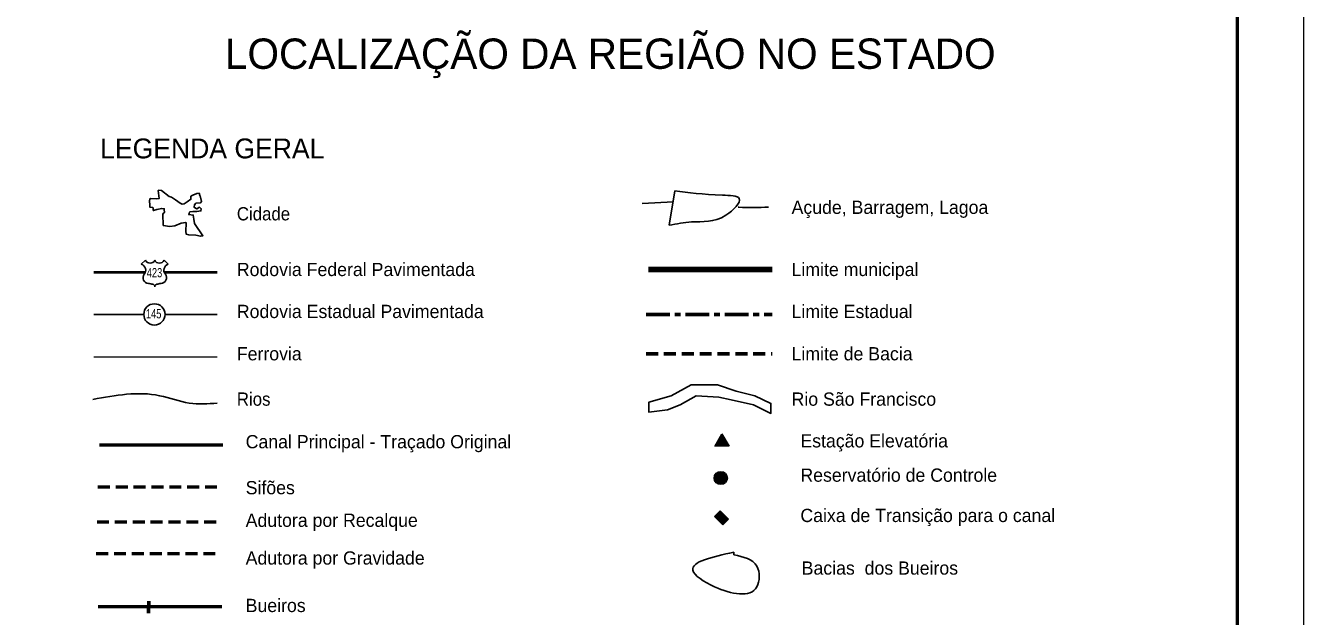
# Model space of a CAD drawing. Extents: x 553962 to 842807, y 8883888 to 9032388.
# Drawn here: x 794521 to 842807, y 8980741 to 9003066 of the extents above; entities that cross this region are included whole.
import ezdxf
from ezdxf.enums import TextEntityAlignment as Align

# ---------------------------------------------------------------- set-up
doc = ezdxf.new("R2010")
doc.units = 0
doc.header["$LTSCALE"] = 150
doc.linetypes.add('LONG_DASH_SHORT_DASH', pattern=[9.9, 6, -1.2, 1.5, -1.2])
doc.linetypes.add('MEDIUM_DASHED', pattern=[4.5, 3, -1.5])
for name, color, linetype, lineweight in [('3', 7, 'Continuous', 13), ('5', 7, 'Continuous', 25), ('60', 7, 'Continuous', 53)]:
    doc.layers.add(name, color=color, linetype=linetype, lineweight=lineweight)

msp = doc.modelspace()

# ---------------------------------------------------------------- hatches: boundary and pattern name
at = {"layer": '5'}
for points in [[(821102.3, 8987179.7), (820562, 8987171.2), (820824.8, 8987643.4)], [(821102.3, 8987179.7), (820562, 8987171.2), (820824.8, 8987643.4)], [(821042.9, 8985971.5, 1), (820540.1, 8985971.5, 1)], [(821042.9, 8985971.5, 1), (820540.1, 8985971.5, 1)], [(820550.5, 8984519), (820866.9, 8984202.3), (821084.6, 8984419.8), (820768.1, 8984736.5)], [(820550.5, 8984519), (820866.9, 8984202.3), (821084.6, 8984419.8), (820768.1, 8984736.5)]]:
    msp.add_hatch(color=256, dxfattribs=at).paths.add_polyline_path(points)

# ---------------------------------------------------------------- linework, layer by layer
at = {"layer": '3'}
msp.add_lwpolyline([(842807.3, 9032387.8), (842807.3, 8883887.8), (553961.7, 8883887.8), (553961.7, 9032387.8)], close=True, dxfattribs=at)
at = {"layer": '3', "lineweight": 53}
msp.add_lwpolyline([(840307.3, 9029887.8), (840307.3, 8886387.8), (560211.7, 8886387.8), (560211.7, 9029887.8)], close=True, dxfattribs=at)
at = {"layer": '5'}
for p, q in [((818840.1, 8995520.6), (819050.5, 8996826.3)), ((817826.7, 8996340.1), (819008.3, 8996405.8)), ((798894.9, 8994047), (799054.8, 8994206.9)), ((799754.1, 8994206.9), (799914.1, 8994047)), ((797099.8, 8992145.3), (798984.9, 8992145.3)), ((799792.3, 8992145.3), (801765.7, 8992145.3)), ((821282.9, 8983074.2), (821282.9, 8983171.1))]:
    msp.add_line(p, q, dxfattribs=at)
at = {"layer": '5', "lineweight": 40}
for p, q in [((797099.8, 8993747.8), (799054.4, 8993747.8)), ((799761.4, 8993747.8), (801765.7, 8993747.8))]:
    msp.add_line(p, q, dxfattribs=at)
at = {"layer": '5', "lineweight": 90}
msp.add_line((818060.8, 8993851.1), (822726.6, 8993851.1), dxfattribs=at)
at = {"layer": '5', "linetype": 'LONG_DASH_SHORT_DASH', "lineweight": 60}
msp.add_line((817970.1, 8992147.9), (822726.6, 8992147.9), dxfattribs=at)
at = {"layer": '5', "lineweight": 13}
msp.add_line((797099.8, 8990546.8), (801765.7, 8990546.8), dxfattribs=at)
at = {"layer": '5', "linetype": 'MEDIUM_DASHED', "lineweight": 60}
msp.add_line((817970.1, 8990666.9), (822726.6, 8990666.9), dxfattribs=at)
at = {"layer": '5', "lineweight": 53}
for p, q in [((797314.5, 8987225.3), (801980.3, 8987225.3)), ((797266, 8981117.7), (801931.8, 8981117.7))]:
    msp.add_line(p, q, dxfattribs=at)
at = {"layer": '5', "linetype": 'MEDIUM_DASHED', "lineweight": 53}
for p, q in [((797255.1, 8985644), (801920.9, 8985644)), ((797222.7, 8984315.4), (801888.5, 8984315.4)), ((797190.3, 8983116.5), (801856.1, 8983116.5))]:
    msp.add_line(p, q, dxfattribs=at)
at = {"layer": '5', "lineweight": 60}
msp.add_line((799163.7, 8980862.4), (799177, 8981318.1), dxfattribs=at)
at = {"layer": '5'}
for points in [[(799658.6, 8996831), (799542.6, 8996841.9), (799527.2, 8996832.6), (799569.8, 8996527.2), (799470.9, 8996513.8), (799236.9, 8996530.1), (799218.4, 8996517.8), (799207.2, 8996437.4), (799212.3, 8996297.8), (799212.1, 8996300.9)], [(800904.1, 8995582.3), (800876.3, 8995752), (800857.4, 8995902.8), (800687.8, 8995921.6), (800706.6, 8995968.8), (800720.8, 8996011.2), (800734.9, 8996025.3), (800848, 8996044.1), (800989.3, 8996034.7), (801149.5, 8996062.9), (801158.9, 8996147.7), (801097.7, 8996199.6), (800998.8, 8996138.3), (800942.2, 8996166.6), (800890.4, 8996199.6), (800909.2, 8996293.8), (800956.3, 8996359.8), (801135.3, 8996369.2), (801168.3, 8996421), (801121.2, 8996628.3), (801107, 8996642.5), (801078.8, 8996727.3), (800993.9, 8996717.9), (800847.9, 8996656.6), (800767.8, 8996614.2), (800772.5, 8996505.9), (800631.2, 8996411.7), (800508.7, 8996326.9), (800442.7, 8996317.5), (800362.6, 8996359.9), (800193, 8996482.4), (800042.2, 8996576.7), (799943.2, 8996609.7), (799658.6, 8996831)], [(799212.1, 8996300.9), (799217.7, 8996204.2), (799326.5, 8996189.6), (799341.6, 8996166.3), (799341.7, 8996083), (799351.9, 8996072.7), (799487.4, 8996122.5), (799667.6, 8996156.8), (799760.6, 8996145.4), (799755.1, 8996091.9), (799765.2, 8996022.2), (799757.4, 8995993.1), (799716.8, 8995970.6), (799704.2, 8995923.7), (799716.7, 8995526.5), (799726.9, 8995516.2), (799972.8, 8995474.6), (800163, 8995499.9), (800400.5, 8995596.6), (800575.6, 8995627.1), (800584.9, 8995603.8), (800575.8, 8995301.1), (800590.4, 8995179.4), (800684.8, 8995158.8), (800953.8, 8995143.2), (801130.6, 8995104.5), (801222.9, 8995124.9), (800904.1, 8995582.3)]]:
    msp.add_lwpolyline(points, dxfattribs=at)
msp.add_lwpolyline([(818075.3, 8988834.9), (818922.5, 8989070.4), (819675.6, 8989494.2), (820664.1, 8989494.2), (821370.1, 8989258.8), (822076.2, 8989070.4), (822688.1, 8988787.8), (822688.1, 8988411.1), (822029.1, 8988740.7), (821181.9, 8988929.1), (820711.2, 8989023.3), (819863.9, 8989070.4), (819252, 8988740.7), (818781.3, 8988552.4), (818075.3, 8988458.2)], close=True, dxfattribs=at)
at = {"layer": '5', "lineweight": 13}
for points in [[(821102.3, 8987179.7), (820562, 8987171.2), (820824.8, 8987643.4)], [(821102.3, 8987179.7), (820562, 8987171.2), (820824.8, 8987643.4)], [(820550.5, 8984519), (820866.9, 8984202.3), (821084.6, 8984419.8), (820768.1, 8984736.5)], [(820550.5, 8984519), (820866.9, 8984202.3), (821084.6, 8984419.8), (820768.1, 8984736.5)]]:
    msp.add_lwpolyline(points, close=True, dxfattribs=at)
at = {"layer": '5'}
msp.add_circle((799391.1, 8992151), 401.3, dxfattribs=at)
at = {"layer": '5', "lineweight": 13}
msp.add_circle((820791.5, 8985971.5), 251.4, dxfattribs=at)
msp.add_circle((820791.5, 8985971.5), 251.4, dxfattribs=at)
at = {"layer": '5'}
for centre, radius, start, end in [((799229.6, 8994273.9), 187.2, 200.95927, 339.04073), ((799579.3, 8994273.9), 187.2, 200.95927, 339.04073), ((798832.8, 8993825.1), 230.3, 317.5721, 74.36886), ((799976.1, 8993825.1), 230.3, 105.62774, 222.4279), ((799186.3, 8993540), 224.7, 144.73733, 264.65778), ((799164.3, 8992726.5), 589.7, 72.89371, 89.90057), ((799310.1, 8993199.9), 94.4, 357.69345, 72.92955), ((799498.8, 8993199.9), 94.4, 107.07045, 182.30655), ((799644.6, 8992726.5), 589.7, 90.09943, 107.10629), ((799622.6, 8993540), 224.7, 275.34222, 35.26267)]:
    msp.add_arc(centre, radius, start, end, dxfattribs=at)
for points in [[(819050.5, 8996826.3), (820859.7, 8996657.9), (821490.8, 8996531.5), (820985.9, 8995899.7), (819681.6, 8995646.9), (818840.1, 8995520.6)], [(821451.1, 8996200.1), (821470.6, 8996199.8), (822591.8, 8996199.8)], [(797065.8, 8988942), (799588.6, 8989082.3), (800709.8, 8988801.7), (801765.7, 8988801.7)], [(821282.9, 8983171.1), (819732.7, 8982492.5), (820556.3, 8981862.3), (822154.9, 8981862.3), (822154.9, 8982637.9), (821282.9, 8983074.2)]]:
    msp.add_spline(points, degree=3, dxfattribs=at)

# ---------------------------------------------------------------- texts
for s, height, p in [('LEGENDA GERAL', 750, (797341.1, 8998048.2)), ('Açude, Barragem, Lagoa', 500, (823466.1, 8995949.5)), ('Rodovia Federal Pavimentada', 500, (802505.1, 8993601)), ('Limite municipal', 500, (823466.1, 8993601)), ('Rodovia Estadual Pavimentada', 500, (802505.1, 8992015.4)), ('Limite Estadual', 500, (823466.1, 8992015.4)), ('Ferrovia', 500, (802505.1, 8990416.9)), ('Limite de Bacia', 500, (823466.1, 8990416.9)), ('Rio São Francisco', 500, (823466.1, 8988702.7)), ('Canal Principal - Traçado Original', 500, (802838.5, 8987094.3)), ('Canal Principal - Traçado Original', 500, (802838.5, 8987094.3)), ('Estação Elevatória', 500, (823799.5, 8987126.7)), ('Estação Elevatória', 500, (823799.5, 8987126.7)), ('Reservatório de Controle', 500, (823799.5, 8985830.6)), ('Reservatório de Controle', 500, (823799.5, 8985830.6)), ('Sifões', 500, (802838.5, 8985357.4)), ('Sifões', 500, (802838.5, 8985357.4)), ('Adutora por Recalque', 500, (802838.5, 8984126)), ('Adutora por Recalque', 500, (802838.5, 8984126)), ('Caixa de Transição para o canal', 500, (823799.5, 8984307.6)), ('Caixa de Transição para o canal', 500, (823799.5, 8984307.6)), ('Adutora por Gravidade', 500, (802838.5, 8982700.3)), ('Adutora por Gravidade', 500, (802838.5, 8982700.3)), ('Bacias  dos Bueiros', 500, (823847.9, 8982320.2)), ('Bueiros', 500, (802838.5, 8980906.7))]:
    msp.add_text(s, height=height, dxfattribs=at).set_placement(p)
at = {"layer": '5', "width": 0.95}
for s, p in [('Cidade', (802505.1, 8995705.1)), ('Rios', (802505.1, 8988702.7))]:
    msp.add_text(s, height=500, dxfattribs=at).set_placement(p)
at = {"layer": '5', "width": 0.75}
for s, p in [('423', (799394.2, 8993555.4)), ('145', (799360.9, 8992002.2))]:
    msp.add_text(s, height=350, dxfattribs=at).set_placement(p, align=Align.CENTER)
at = {"layer": '60'}
msp.add_text('LOCALIZAÇÃO DA REGIÃO NO ESTADO', height=1146, dxfattribs=at).set_placement((802054.2, 9001430.9))

doc.saveas('drawing.dxf')
